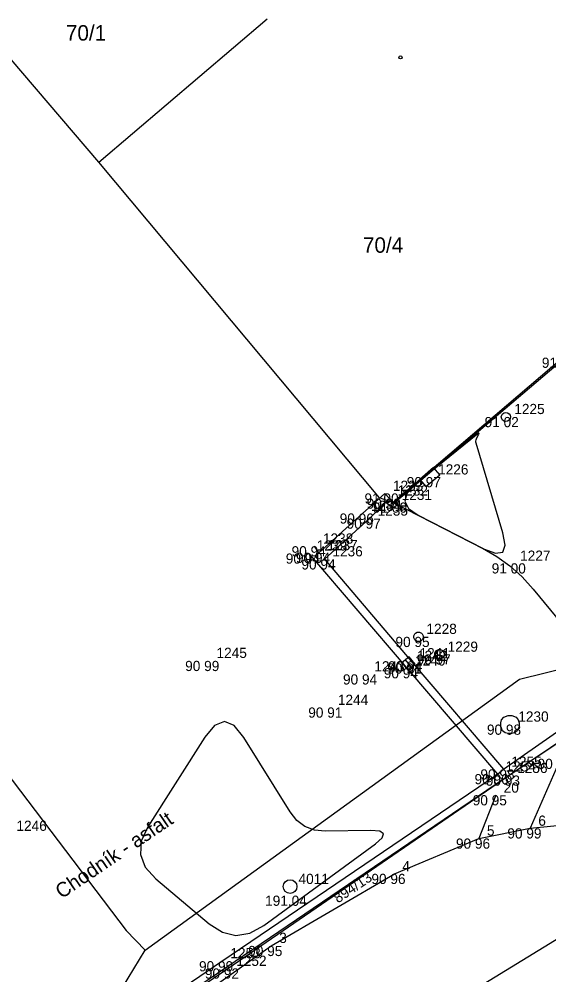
# Model space of a CAD drawing. Extents: x -711081 to -709338, y -1025122 to -1024092.
# Drawn here: x -711022.55 to -711008.01, y -1025054.49 to -1025028.23 of the extents above; entities that cross this region are included whole.
import ezdxf

# ---------------------------------------------------------------- set-up
doc = ezdxf.new("R2010")
doc.units = 0
for name, color, linetype in [('Ex_Major Contours', 7, 'Continuous'), ('Z_bodove_pole', 7, 'Continuous'), ('Z_bodove_pole_cisla', 7, 'Continuous'), ('Z_bodove_pole_vysky', 7, 'Continuous'), ('Z_body', 7, 'Continuous'), ('Z_body_cisla', 7, 'Continuous'), ('Z_body_vysky_redukovane', 7, 'Continuous'), ('Z_budova', 7, 'Continuous'), ('Z_katastr_cisla_pozemkova', 7, 'Continuous'), ('Z_katastr_cisla_stavebni', 7, 'Continuous'), ('Z_katastr_hranice', 7, 'Continuous'), ('Z_katastr_znacky_budov', 7, 'Continuous'), ('Z_komunikace', 7, 'Continuous'), ('Z_obruba', 7, 'Continuous'), ('Z_patnik_zula', 7, 'Continuous'), ('Z_pilire', 7, 'Continuous'), ('Z_popisy', 7, 'Continuous'), ('Z_site_kanalizace_znaky', 7, 'Continuous'), ('Z_site_vodovod_znaky', 7, 'Continuous'), ('Z_vdz25_plna', 7, 'Continuous'), ('Z_vdz25_prerusovana', 7, 'Continuous'), ('Z_vdz50', 7, 'Continuous'), ('Z_zlabek', 7, 'Continuous')]:
    doc.layers.add(name, color=color, linetype=linetype)

# ---------------------------------------------------------------- blocks, each defined once
blk = doc.blocks.new('POINT_DISPLAY')
blk.add_line((0, 0), (0, 0))
blk = doc.blocks.new('Z666')
for p, q in [((-0.25, 0.13), (-0.25, -0.13)), ((0.25, 0.13), (-0.25, 0.13)), ((0.25, -0.13), (0.25, 0.13)), ((-0.25, -0.13), (0.25, -0.13))]:
    blk.add_line(p, q)
blk = doc.blocks.new('Z614')
for p, q in [((-0.13, 0.03), (-0.1, 0.08)), ((-0.13, -0.03), (-0.13, 0.03)), ((-0.1, 0.08), (-0.08, 0.1)), ((-0.08, 0.1), (-0.03, 0.13)), ((-0.03, 0.13), (0.03, 0.13)), ((0.03, 0.13), (0.08, 0.1)), ((0.08, 0.1), (0.1, 0.08)), ((0.1, 0.08), (0.13, 0.03)), ((0.13, 0.03), (0.13, -0.03)), ((-0.1, -0.08), (-0.13, -0.03)), ((-0.08, -0.1), (-0.1, -0.08)), ((-0.03, -0.13), (-0.08, -0.1)), ((0.03, -0.13), (-0.03, -0.13)), ((0.08, -0.1), (0.03, -0.13)), ((0.1, -0.08), (0.08, -0.1)), ((0.13, -0.03), (0.1, -0.08))]:
    blk.add_line(p, q)
blk = doc.blocks.new('Z15')
blk.add_circle((0, 0), 0.125)
blk = doc.blocks.new('Z620')
for p, q in [((-0.25, 0.05), (-0.23, 0.13)), ((-0.25, -0.05), (-0.25, 0.05)), ((-0.23, 0.13), (-0.17, 0.2)), ((-0.17, 0.2), (-0.05, 0.25)), ((-0.05, 0.25), (0.05, 0.25)), ((0.05, 0.25), (0.17, 0.2)), ((0.17, 0.2), (0.23, 0.13)), ((0.23, 0.13), (0.25, 0.05)), ((0.25, 0.05), (0.25, -0.05)), ((-0.2, -0.17), (-0.25, -0.05)), ((-0.13, -0.23), (-0.2, -0.17)), ((-0.05, -0.25), (-0.13, -0.23)), ((0.05, -0.25), (-0.05, -0.25)), ((0.13, -0.23), (0.05, -0.25)), ((0.2, -0.17), (0.13, -0.23)), ((0.25, -0.05), (0.2, -0.17))]:
    blk.add_line(p, q)
blk = doc.blocks.new('Z46260')
for p, q in [((0.13, 0.13), (-0.13, 0.13)), ((-0.13, 0.13), (-0.13, -0.13)), ((0.13, 0), (-0.13, 0)), ((0.13, -0.13), (0.13, 0.13)), ((-0.13, -0.13), (0.13, -0.13))]:
    blk.add_line(p, q)
blk = doc.blocks.new('Z101')
for radius in [0.188, 0.0025]:
    blk.add_circle((0, 0), radius)

msp = doc.modelspace()

# ---------------------------------------------------------------- linework, layer by layer
at = {"layer": 'Ex_Major Contours'}
msp.add_lwpolyline([(-711012.28, -1025041.51), (-711009.8, -1025042.78), (-711009.475, -1025042.903), (-711009.278, -1025042.87), (-711009.21, -1025042.683), (-711009.272, -1025042.34), (-711010.007, -1025039.884), (-711010.013, -1025039.852), (-711010.014, -1025039.821), (-711010.008, -1025039.79), (-711009.996, -1025039.76), (-711009.937, -1025039.64), (-711009.927, -1025039.616), (-711009.928, -1025039.606), (-711009.939, -1025039.608), (-711009.959, -1025039.622), (-711011.687, -1025041.028), (-711011.904, -1025041.26), (-711011.962, -1025041.477), (-711011.86, -1025041.676), (-711011.599, -1025041.859), (-711009.835, -1025042.763), (-711009.442, -1025042.989), (-711009.078, -1025043.253), (-711008.744, -1025043.552), (-711008.439, -1025043.888), (-711006.411, -1025046.358)], dxfattribs=at)
msp.add_lwpolyline([(-711012.589, -1025050.725), (-711012.549, -1025050.61), (-711012.65, -1025050.543), (-711012.893, -1025050.523), (-711014.15, -1025050.538), (-711014.445, -1025050.508), (-711014.703, -1025050.411), (-711014.924, -1025050.245), (-711015.108, -1025050.012), (-711016.377, -1025047.962), (-711016.644, -1025047.638), (-711016.912, -1025047.529), (-711017.182, -1025047.635), (-711017.452, -1025047.956), (-711019.015, -1025050.424), (-711019.194, -1025050.816), (-711019.217, -1025051.184), (-711019.084, -1025051.528), (-711018.797, -1025051.849), (-711017.336, -1025053.083), (-711016.969, -1025053.318), (-711016.596, -1025053.404), (-711016.218, -1025053.343), (-711015.835, -1025053.134), (-711012.772, -1025050.887)], close=True, dxfattribs=at)
at = {"layer": 'Z_budova'}
for p, q in [((-711007.62, -1025037.53), (-711012.28, -1025041.51)), ((-711012.38, -1025041.4), (-711012.51, -1025041.26)), ((-711012.28, -1025041.51), (-711012.38, -1025041.4))]:
    msp.add_line(p, q, dxfattribs=at)
at = {"layer": 'Z_katastr_hranice'}
for p, q in [((-711020.36, -1025032.16), (-711026.16, -1025025.36)), ((-711020.36, -1025032.16), (-711015.74, -1025028.22)), ((-711012.66, -1025041.38), (-711020.36, -1025032.16)), ((-711007.63, -1025037.59), (-711012.26, -1025041.53)), ((-711012.26, -1025041.53), (-711012.66, -1025041.38)), ((-711026.73, -1025043.88), (-711019.61, -1025053.27)), ((-711002.97, -1025044.93), (-711009.23, -1025049.09)), ((-711008.82, -1025046.36), (-711002.97, -1025044.93)), ((-711019.09, -1025053.81), (-711008.82, -1025046.36)), ((-711009.23, -1025049.09), (-711021.13, -1025057.18)), ((-711019.61, -1025053.27), (-711019.09, -1025053.81)), ((-711021.13, -1025057.18), (-711019.09, -1025053.81))]:
    msp.add_line(p, q, dxfattribs=at)
at = {"layer": 'Z_katastr_znacky_budov'}
msp.add_circle((-711012.082, -1025029.28), 0.0437, dxfattribs=at)
at = {"layer": 'Z_komunikace'}
for p, q in [((-711009.11, -1025049.01), (-711003.17, -1025044.99)), ((-711016.82, -1025054.31), (-711009.11, -1025049.01)), ((-711022.43, -1025058.08), (-711016.82, -1025054.31))]:
    msp.add_line(p, q, dxfattribs=at)
at = {"layer": 'Z_obruba'}
for p, q in [((-711009.26, -1025048.84), (-711003.31, -1025044.68)), ((-711009.42, -1025048.97), (-711009.26, -1025048.84)), ((-711016.98, -1025054.11), (-711009.42, -1025048.97)), ((-711022.54, -1025057.88), (-711016.98, -1025054.11))]:
    msp.add_line(p, q, dxfattribs=at)
at = {"layer": 'Z_vdz25_plna'}
for p, q in [((-711009.93, -1025050.74), (-711008.52, -1025050.46)), ((-711008.52, -1025050.46), (-711007.34, -1025050.34)), ((-711012.25, -1025051.71), (-711009.93, -1025050.74)), ((-711015.63, -1025053.69), (-711012.25, -1025051.71)), ((-711020.93, -1025057.44), (-711015.63, -1025053.69))]:
    msp.add_line(p, q, dxfattribs=at)
at = {"layer": 'Z_vdz25_prerusovana'}
msp.add_line((-711014.01, -1025057.3), (-711006.59, -1025052.77), dxfattribs=at)
at = {"layer": 'Z_vdz50'}
for p, q in [((-711007.69, -1025048.55), (-711008.52, -1025050.46)), ((-711009.47, -1025049.55), (-711009.93, -1025050.74))]:
    msp.add_line(p, q, dxfattribs=at)
at = {"layer": 'Z_zlabek'}
for p, q in [((-711013.12, -1025041.81), (-711012.51, -1025041.26)), ((-711012.38, -1025041.4), (-711012.93, -1025041.95)), ((-711013.12, -1025041.81), (-711014.32, -1025042.89)), ((-711012.93, -1025041.95), (-711014.17, -1025043.07)), ((-711014.32, -1025042.89), (-711014.44, -1025042.71)), ((-711014.6, -1025042.91), (-711011.91, -1025046.06)), ((-711014.17, -1025043.07), (-711011.79, -1025045.87)), ((-711011.79, -1025045.87), (-711009.26, -1025048.84)), ((-711011.91, -1025046.06), (-711009.42, -1025048.97))]:
    msp.add_line(p, q, dxfattribs=at)

# ---------------------------------------------------------------- block references
at = {"layer": 'Z_bodove_pole'}
msp.add_blockref('Z101', (-711015.11, -1025052.06), dxfattribs=at)
at = {"layer": 'Z_body'}
for p in [(-711009.19, -1025039.16), (-711011.28, -1025040.81), (-711012.51, -1025041.26), (-711012.38, -1025041.4), (-711012.28, -1025041.51), (-711013.12, -1025041.81), (-711012.93, -1025041.95), (-711014.44, -1025042.71), (-711014.6, -1025042.91), (-711014.32, -1025042.89), (-711014.17, -1025043.07), (-711009.02, -1025043.18), (-711011.59, -1025045.2), (-711011.01, -1025045.68), (-711017.36, -1025045.86), (-711011.86, -1025045.93), (-711011.79, -1025045.87), (-711013.03, -1025046.23), (-711011.91, -1025046.06), (-711014.03, -1025047.14), (-711009.08, -1025047.61), (-711009.26, -1025048.84), (-711009.42, -1025048.97), (-711009.11, -1025049.01), (-711009.47, -1025049.55), (-711008.52, -1025050.46), (-711009.93, -1025050.74), (-711012.25, -1025051.71), (-711015.11, -1025052.06), (-711015.63, -1025053.69), (-711016.98, -1025054.11), (-711016.82, -1025054.31)]:
    msp.add_blockref('POINT_DISPLAY', p, dxfattribs=at)
at = {"layer": 'Z_patnik_zula'}
msp.add_blockref('Z15', (-711009.19, -1025039.16), dxfattribs=at)
at = {"layer": 'Z_pilire', "rotation": 40.5}
msp.add_blockref('Z666', (-711011.28, -1025040.81), dxfattribs=at)
at = {"layer": 'Z_site_kanalizace_znaky', "rotation": -50.399999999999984}
msp.add_blockref('Z46260', (-711011.86, -1025045.93), dxfattribs=at)
at = {"layer": 'Z_site_kanalizace_znaky'}
msp.add_blockref('Z620', (-711009.08, -1025047.61), dxfattribs=at)
at = {"layer": 'Z_site_vodovod_znaky'}
for p in [(-711011.59, -1025045.2), (-711011.01, -1025045.68)]:
    msp.add_blockref('Z614', p, dxfattribs=at)

# ---------------------------------------------------------------- texts
at = {"layer": 'Z_bodove_pole_cisla'}
msp.add_text('4011', height=0.28, dxfattribs=at).set_placement((-711014.88, -1025051.99))
at = {"layer": 'Z_bodove_pole_vysky'}
msp.add_text('191,04', height=0.28, dxfattribs=at).set_placement((-711015.797, -1025052.59))
at = {"layer": 'Z_body_cisla'}
for s, p in [('1225', (-711008.96, -1025039.08)), ('1226', (-711011.05, -1025040.74)), ('1233', (-711012.29, -1025041.19)), ('1232', (-711012.16, -1025041.32)), ('1231', (-711012.05, -1025041.44)), ('1234', (-711012.89, -1025041.74)), ('1235', (-711012.71, -1025041.87)), ('1239', (-711014.38, -1025042.83)), ('1238', (-711014.21, -1025042.64)), ('1237', (-711014.09, -1025042.82)), ('1236', (-711013.95, -1025042.99)), ('1227', (-711008.8, -1025043.11)), ('1228', (-711011.37, -1025045.12)), ('1229', (-711010.79, -1025045.61)), ('1245', (-711017.13, -1025045.78)), ('1240', (-711011.68, -1025045.99)), ('1242', (-711011.63, -1025045.86)), ('1241', (-711011.56, -1025045.79)), ('1243', (-711012.8, -1025046.15)), ('1244', (-711013.8, -1025047.07)), ('1230', (-711008.85, -1025047.53)), ('1254', (-711009.2, -1025048.9)), ('1255', (-711009.04, -1025048.77)), ('1256', (-711008.88, -1025048.94)), ('20', (-711009.25, -1025049.48)), ('6', (-711008.3, -1025050.39)), ('1246', (-711022.62, -1025050.53)), ('5', (-711009.71, -1025050.66)), ('4', (-711012.03, -1025051.64)), ('3', (-711015.41, -1025053.61)), ('1253', (-711016.75, -1025054.03)), ('1252', (-711016.59, -1025054.24))]:
    msp.add_text(s, height=0.28, dxfattribs=at).set_placement(p)
at = {"layer": 'Z_body_vysky_redukovane'}
for s, p in [('91 05', (-711008.203, -1025037.81)), ('91 02', (-711009.773, -1025039.44)), ('90 97', (-711011.91, -1025041.09)), ('91 00', (-711013.07, -1025041.54)), ('90 99', (-711013.01, -1025041.68)), ('91 00', (-711012.84, -1025041.79)), ('90 96', (-711013.75, -1025042.09)), ('90 97', (-711013.56, -1025042.23)), ('90 94', (-711015.07, -1025042.99)), ('90 94', (-711015.23, -1025043.19)), ('90 94', (-711014.95, -1025043.17)), ('90 94', (-711014.8, -1025043.35)), ('91 00', (-711009.58, -1025043.46)), ('90 95', (-711012.22, -1025045.48)), ('90 97', (-711011.64, -1025045.96)), ('90 99', (-711017.99, -1025046.14)), ('90 91', (-711012.443, -1025046.21)), ('90 94', (-711012.42, -1025046.15)), ('90 94', (-711013.66, -1025046.51)), ('90 94', (-711012.54, -1025046.34)), ('90 91', (-711014.613, -1025047.42)), ('90 98', (-711009.71, -1025047.89)), ('90 96', (-711008.32, -1025048.83)), ('90 98', (-711009.89, -1025049.12)), ('90 96', (-711010.05, -1025049.25)), ('90 93', (-711009.74, -1025049.29)), ('90 95', (-711010.1, -1025049.83)), ('90 99', (-711009.15, -1025050.74)), ('90 96', (-711010.56, -1025051.02)), ('90 96', (-711012.88, -1025051.99)), ('90 95', (-711016.26, -1025053.97)), ('90 99', (-711017.61, -1025054.39)), ('90 92', (-711017.45, -1025054.59))]:
    msp.add_text(s, height=0.28, dxfattribs=at).set_placement(p)
at = {"layer": 'Z_katastr_cisla_pozemkova'}
msp.add_text('894/13', height=0.285, rotation=34, dxfattribs=at).set_placement((-711013.798, -1025052.528))
at = {"layer": 'Z_katastr_cisla_stavebni'}
for s, p in [('70/1', (-711021.264, -1025028.82)), ('70/4', (-711013.113, -1025034.65))]:
    msp.add_text(s, height=0.425, dxfattribs=at).set_placement(p)
at = {"layer": 'Z_popisy'}
msp.add_text('Chodník - asfalt', height=0.4, rotation=34.2, dxfattribs=at).set_placement((-711021.38, -1025052.41))

doc.saveas('drawing.dxf')
